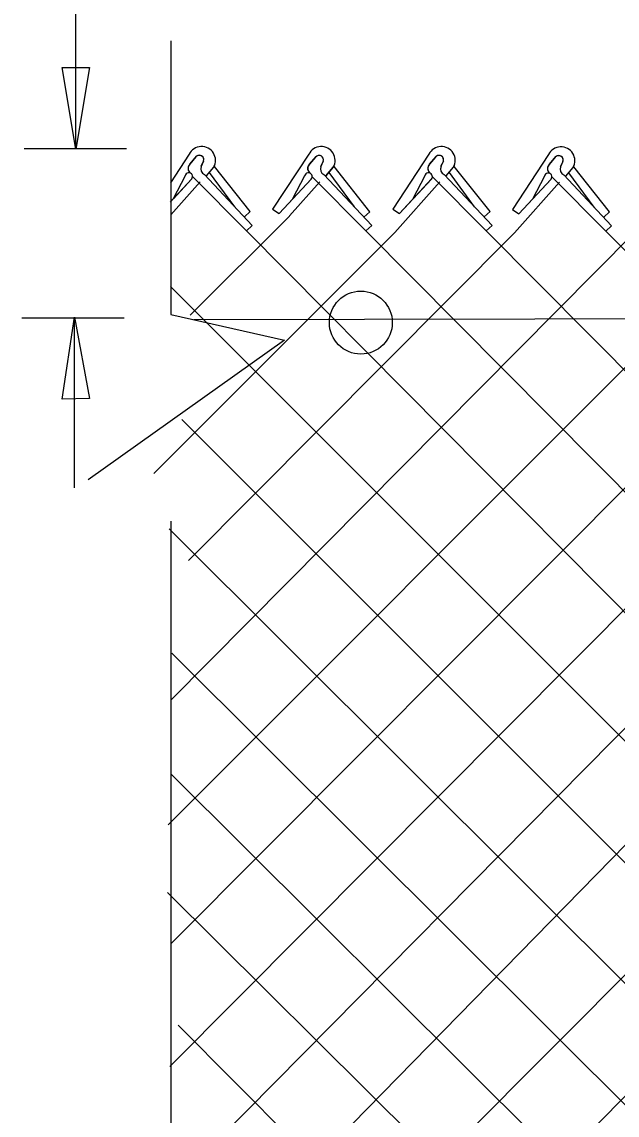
# Model space of a CAD drawing. Extents: x 0 to 2.85, y -0.1 to 1.83.
# Drawn here: x 1.0597 to 1.0998, y 1.3385 to 1.4121 of the extents above; entities that cross this region are included whole.
import ezdxf

# ---------------------------------------------------------------- set-up
doc = ezdxf.new("R2010")
doc.units = 0
for name, color, linetype in [('CT_Dimensions', 7, 'Continuous'), ('sb_Chainlink Fence', 7, 'Continuous'), ('sb_Existing Structural Steel', 7, 'Continuous')]:
    doc.layers.add(name, color=color, linetype=linetype)

msp = doc.modelspace()

# ---------------------------------------------------------------- linework, layer by layer
at = {"layer": 'CT_Dimensions'}
for p, q in [((1.0633913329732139, 1.4036486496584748), (1.0633913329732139, 1.4182416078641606)), ((1.05990317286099, 1.4036174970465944), (1.066787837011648, 1.4036174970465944)), ((1.0597464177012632, 1.392213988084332), (1.0666310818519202, 1.392213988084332)), ((1.063294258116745, 1.380772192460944), (1.063294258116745, 1.3921954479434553))]:
    msp.add_line(p, q, dxfattribs=at)
for points in [[(1.0642997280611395, 1.4090649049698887), (1.063383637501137, 1.4035683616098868), (1.062467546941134, 1.4090649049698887)], [(1.0624683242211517, 1.3867566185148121), (1.0633005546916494, 1.3922664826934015), (1.0643002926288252, 1.3867845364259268)]]:
    msp.add_lwpolyline(points, close=True, dxfattribs=at)
at = {"layer": 'sb_Chainlink Fence'}
for p, q in [((1.0697804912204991, 1.4108653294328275), (1.0697804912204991, 1.3924568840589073)), ((1.0710148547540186, 1.403237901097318), (1.0697469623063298, 1.401318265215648)), ((1.0710624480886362, 1.4025691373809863), (1.0715075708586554, 1.4030962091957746)), ((1.0714664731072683, 1.4030529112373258), (1.0710624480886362, 1.4025691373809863)), ((1.079067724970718, 1.4032322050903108), (1.0766312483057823, 1.3995432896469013)), ((1.0791153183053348, 1.4025634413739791), (1.079560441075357, 1.4030905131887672)), ((1.0795193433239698, 1.4030472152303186), (1.0791153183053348, 1.4025634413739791)), ((1.0871604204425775, 1.4032350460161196), (1.08472394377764, 1.3995461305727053)), ((1.0872080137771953, 1.402566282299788), (1.0876531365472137, 1.4030933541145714)), ((1.0876120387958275, 1.4030500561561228), (1.0872080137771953, 1.402566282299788)), ((1.0952138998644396, 1.4032146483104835), (1.0927774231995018, 1.399525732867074)), ((1.0952614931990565, 1.4025458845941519), (1.0957066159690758, 1.40307295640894)), ((1.0956655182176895, 1.4030296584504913), (1.0952614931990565, 1.4025458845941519)), ((1.0719885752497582, 1.4027673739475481), (1.0718250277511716, 1.4024130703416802)), ((1.0718256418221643, 1.4024256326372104), (1.0719882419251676, 1.402759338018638)), ((1.0721719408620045, 1.4017781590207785), (1.0726671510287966, 1.4023643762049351)), ((1.0721785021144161, 1.4017870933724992), (1.0726696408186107, 1.4023664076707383)), ((1.0726671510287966, 1.4023643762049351), (1.0727035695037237, 1.4024324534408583)), ((1.0727035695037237, 1.4024324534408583), (1.0727346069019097, 1.402505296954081)), ((1.0751278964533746, 1.3993730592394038), (1.0727150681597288, 1.4024077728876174)), ((1.0800414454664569, 1.4027616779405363), (1.0798778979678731, 1.4024073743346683)), ((1.0798785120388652, 1.4024199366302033), (1.0800411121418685, 1.4027536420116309)), ((1.0802248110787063, 1.4017724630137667), (1.0807200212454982, 1.4023586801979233)), ((1.0802313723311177, 1.4017813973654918), (1.0807225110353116, 1.402360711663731)), ((1.0807200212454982, 1.4023586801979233), (1.0807564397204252, 1.4024267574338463)), ((1.0807564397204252, 1.4024267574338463), (1.0807874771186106, 1.4024996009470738)), ((1.0831807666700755, 1.3993673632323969), (1.0807679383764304, 1.4024020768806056)), ((1.0881341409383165, 1.402764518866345), (1.0879705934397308, 1.4024102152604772)), ((1.0879712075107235, 1.402422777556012), (1.088133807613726, 1.4027564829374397)), ((1.0883175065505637, 1.4017753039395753), (1.0888127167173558, 1.4023615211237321)), ((1.0883240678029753, 1.4017842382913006), (1.088815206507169, 1.4023635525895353)), ((1.0888127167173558, 1.4023615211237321), (1.0888491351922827, 1.402429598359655)), ((1.0888491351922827, 1.402429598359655), (1.0888801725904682, 1.4025024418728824)), ((1.0912734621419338, 1.3993702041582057), (1.088860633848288, 1.4024049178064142)), ((1.0961876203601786, 1.402744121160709), (1.0960240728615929, 1.4023898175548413)), ((1.0960246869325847, 1.402402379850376), (1.096187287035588, 1.4027360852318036)), ((1.0963709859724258, 1.4017549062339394), (1.0968661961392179, 1.402341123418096)), ((1.0963775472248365, 1.4017638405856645), (1.096868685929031, 1.4023431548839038)), ((1.0968661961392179, 1.402341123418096), (1.0969026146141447, 1.4024092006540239)), ((1.0969026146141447, 1.4024092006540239), (1.0969336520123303, 1.4024820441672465)), ((1.099326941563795, 1.3993498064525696), (1.0969141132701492, 1.4023845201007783)), ((1.069742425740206, 1.4000182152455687), (1.0711803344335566, 1.4015679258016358)), ((1.0707374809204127, 1.4017824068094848), (1.0699258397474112, 1.4002308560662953)), ((1.069948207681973, 1.400239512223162), (1.0711941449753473, 1.4015816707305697)), ((1.0712390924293, 1.4017311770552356), (1.0748664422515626, 1.3980884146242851)), ((1.0720368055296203, 1.401873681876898), (1.075262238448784, 1.3984470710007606)), ((1.0740888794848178, 1.3997051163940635), (1.0723918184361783, 1.4020150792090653)), ((1.0770772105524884, 1.3992386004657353), (1.0792470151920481, 1.4015759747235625)), ((1.0770772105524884, 1.3992386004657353), (1.0792332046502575, 1.4015622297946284)), ((1.0787903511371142, 1.4017767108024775), (1.077978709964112, 1.4002251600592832)), ((1.0792919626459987, 1.4017254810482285), (1.0829193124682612, 1.398082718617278)), ((1.0800896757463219, 1.4018679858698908), (1.0833151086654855, 1.3984413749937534)), ((1.0821417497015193, 1.399699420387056), (1.0804446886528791, 1.4020093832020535)), ((1.0851699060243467, 1.3992414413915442), (1.0873397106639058, 1.4015788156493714)), ((1.0851699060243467, 1.3992414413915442), (1.0873259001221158, 1.4015650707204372)), ((1.0868830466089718, 1.4017795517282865), (1.0860714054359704, 1.400228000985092)), ((1.0873846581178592, 1.4017283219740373), (1.0910120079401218, 1.3980855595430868)), ((1.0881823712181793, 1.4018708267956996), (1.0914078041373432, 1.3984442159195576)), ((1.0902344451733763, 1.3997022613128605), (1.0885373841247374, 1.402012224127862)), ((1.0932233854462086, 1.399221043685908), (1.0953931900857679, 1.4015584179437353)), ((1.0932233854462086, 1.399221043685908), (1.095379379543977, 1.4015446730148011)), ((1.094936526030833, 1.4017591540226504), (1.0941248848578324, 1.400207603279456)), ((1.0954381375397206, 1.4017079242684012), (1.0990654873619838, 1.3980651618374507)), ((1.0962358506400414, 1.4018504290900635), (1.099461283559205, 1.3984238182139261)), ((1.0982879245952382, 1.399681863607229), (1.0965908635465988, 1.4019918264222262)), ((1.0697779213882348, 1.399149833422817), (1.0717577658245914, 1.4013790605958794)), ((1.0777745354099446, 1.3990807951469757), (1.079810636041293, 1.4013733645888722)), ((1.0848680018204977, 1.3979585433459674), (1.0879033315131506, 1.401376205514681)), ((1.0929214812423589, 1.3979381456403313), (1.0959568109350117, 1.401355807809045)), ((1.0751278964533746, 1.3993730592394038), (1.0747321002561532, 1.3990144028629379)), ((1.0766312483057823, 1.3995432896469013), (1.0770772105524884, 1.3992386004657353)), ((1.0831807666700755, 1.3993673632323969), (1.082784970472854, 1.399008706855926)), ((1.08472394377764, 1.3995461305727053), (1.0851699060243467, 1.3992414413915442)), ((1.0912734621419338, 1.3993702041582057), (1.0908776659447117, 1.3990115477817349)), ((1.0927774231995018, 1.399525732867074), (1.0932233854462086, 1.399221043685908)), ((1.099326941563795, 1.3993498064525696), (1.0989311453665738, 1.3989911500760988)), ((1.0696151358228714, 1.3253061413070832), (1.1418581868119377, 1.3991112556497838)), ((1.07108497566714, 1.3923954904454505), (1.0777664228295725, 1.3990769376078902)), ((1.075262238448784, 1.3984470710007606), (1.0748664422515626, 1.3980884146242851)), ((1.0833151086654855, 1.3984413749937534), (1.0829193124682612, 1.398082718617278)), ((1.0914078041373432, 1.3984442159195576), (1.0910120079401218, 1.3980855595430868)), ((1.0686347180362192, 1.3817427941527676), (1.0848680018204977, 1.3979585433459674)), ((1.069596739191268, 1.3580974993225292), (1.1093029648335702, 1.3978349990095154)), ((1.069715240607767, 1.341811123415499), (1.1254485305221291, 1.3978321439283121)), ((1.0697501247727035, 1.3336435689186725), (1.1334008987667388, 1.3980119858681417)), ((1.069778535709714, 1.350076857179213), (1.1173558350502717, 1.3978293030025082)), ((1.0697892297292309, 1.3664924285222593), (1.1009757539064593, 1.3979547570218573)), ((1.0709702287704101, 1.3758758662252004), (1.0929214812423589, 1.3979381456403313)), ((1.0748664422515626, 1.3980884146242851), (1.182433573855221, 1.2895832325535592)), ((1.0829193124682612, 1.398082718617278), (1.1904903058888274, 1.2896279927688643)), ((1.0910120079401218, 1.3980855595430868), (1.1989214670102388, 1.2892594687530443)), ((1.099461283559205, 1.3984238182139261), (1.0990654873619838, 1.3980651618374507)), ((1.0990654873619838, 1.3980651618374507), (1.206711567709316, 1.2895326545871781)), ((1.069718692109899, 1.3172072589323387), (1.1497231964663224, 1.3975824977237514)), ((1.0699175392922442, 1.309203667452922), (1.1577760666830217, 1.397576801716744)), ((1.0697652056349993, 1.3943385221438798), (1.1743711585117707, 1.2896428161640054)), ((1.0697804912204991, 1.3924568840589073), (1.0774359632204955, 1.3907160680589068)), ((1.0774359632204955, 1.3907160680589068), (1.064212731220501, 1.3813213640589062)), ((1.070522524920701, 1.3853787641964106), (1.1663168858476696, 1.2896594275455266)), ((1.0696747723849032, 1.3780240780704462), (1.1532304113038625, 1.2946604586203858)), ((1.0697804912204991, 1.3785366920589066), (1.0697804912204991, 1.308942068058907)), ((1.0698493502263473, 1.3696470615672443), (1.150036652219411, 1.289710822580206)), ((1.0697815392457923, 1.3615124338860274), (1.1419837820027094, 1.2897051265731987)), ((1.069547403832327, 1.353544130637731), (1.1339270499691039, 1.2896603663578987)), ((1.0702790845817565, 1.3446100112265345), (1.126166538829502, 1.288437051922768))]:
    msp.add_line(p, q, dxfattribs=at)
for centre, radius, start, end in [((1.0718533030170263, 1.4028231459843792), 0.0009354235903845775, 330.7731305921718, 153.67978342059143), ((1.079906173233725, 1.4028174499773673), 0.0009354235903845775, 330.7731305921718, 153.67978342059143), ((1.0879988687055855, 1.4028202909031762), 0.0009354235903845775, 330.7731305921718, 153.67978342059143), ((1.0960523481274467, 1.4027998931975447), 0.0009354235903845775, 330.7731305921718, 153.67978342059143), ((1.0716992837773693, 1.4028585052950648), 0.00030330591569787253, 342.5147558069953, 140.13680881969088), ((1.0717003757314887, 1.4028599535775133), 0.00030494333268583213, 340.73435754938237, 129.21739859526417), ((1.0797521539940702, 1.4028528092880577), 0.00030330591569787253, 342.5147558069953, 140.13680881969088), ((1.0797532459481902, 1.402854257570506), 0.00030494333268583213, 340.73435754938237, 129.21739859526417), ((1.0878448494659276, 1.4028556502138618), 0.00030330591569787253, 342.5147558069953, 140.13680881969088), ((1.0878459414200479, 1.4028570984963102), 0.00030494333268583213, 340.73435754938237, 129.21739859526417), ((1.0958983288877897, 1.4028352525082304), 0.00030330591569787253, 342.5147558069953, 140.13680881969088), ((1.0958994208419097, 1.402836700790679), 0.00030494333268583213, 340.73435754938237, 129.21739859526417), ((1.071321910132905, 1.4022858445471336), 0.0003843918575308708, 140.20166010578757, 233.0052527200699), ((1.0713324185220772, 1.4022863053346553), 0.0003909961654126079, 133.66718540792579, 232.2343578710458), ((1.0722127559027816, 1.4022537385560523), 0.00041880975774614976, 156.48328493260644, 245.15783350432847), ((1.0793747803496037, 1.4022801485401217), 0.0003843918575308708, 140.20166010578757, 233.0052527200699), ((1.079385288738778, 1.4022806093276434), 0.0003909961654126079, 133.66718540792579, 232.2343578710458), ((1.0802656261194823, 1.402248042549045), 0.00041880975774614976, 156.48328493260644, 245.15783350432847), ((1.0874674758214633, 1.4022829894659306), 0.0003843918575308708, 140.20166010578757, 233.0052527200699), ((1.0874779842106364, 1.402283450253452), 0.0003909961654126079, 133.66718540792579, 232.2343578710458), ((1.08835832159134, 1.402250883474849), 0.00041880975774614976, 156.48328493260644, 245.15783350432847), ((1.0955209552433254, 1.4022625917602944), 0.0003843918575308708, 140.20166010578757, 233.0052527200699), ((1.0955314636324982, 1.4022630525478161), 0.0003909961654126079, 133.66718540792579, 232.2343578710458), ((1.096411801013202, 1.4022304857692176), 0.00041880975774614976, 156.48328493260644, 245.15783350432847), ((1.0709894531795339, 1.4017382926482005), 0.00025580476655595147, 319.02146199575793, 170.0695590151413), ((1.0790423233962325, 1.4017325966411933), 0.00025580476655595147, 319.02146199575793, 170.0695590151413), ((1.0871350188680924, 1.4017354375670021), 0.00025580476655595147, 319.02146199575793, 170.0695590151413), ((1.0951884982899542, 1.401715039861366), 0.00025580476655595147, 319.02146199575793, 170.0695590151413)]:
    msp.add_arc(centre, radius, start, end, dxfattribs=at)
at = {"layer": 'sb_Existing Structural Steel'}
msp.add_lwpolyline([(1.3010020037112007, 1.392541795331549), (1.0713181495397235, 1.392078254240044)], dxfattribs=at)
msp.add_circle((1.0825728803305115, 1.391899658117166), 0.0021204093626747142, dxfattribs=at)

doc.saveas('drawing.dxf')
